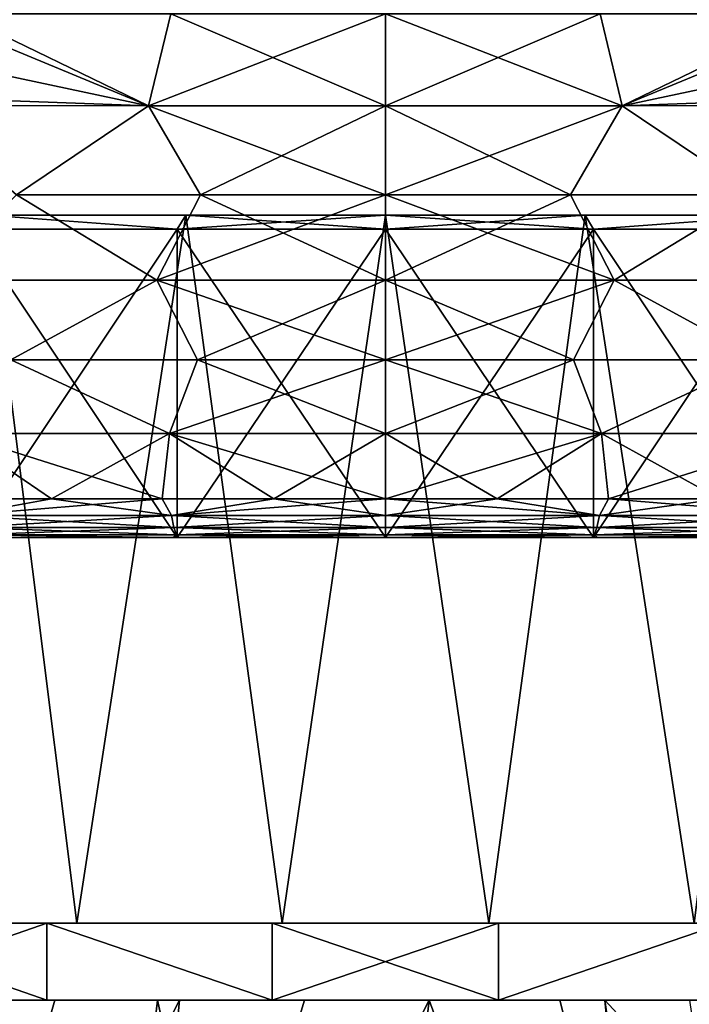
# Model space of a CAD drawing. Header units: metres. Extents: x -109 to 109, y -78 to 121.
# Tile 265 of 656: x -78.87 to -74.53, y 66.9 to 73.28. Entities that reach past the tile are written whole.
import ezdxf

# ---------------------------------------------------------------- set-up
doc = ezdxf.new("R2010")
doc.units = ezdxf.units.M
doc.layers.add('solid_508554_SW0001', color=7, linetype='CONTINUOUS')

msp = doc.modelspace()

# ---------------------------------------------------------------- linework, layer by layer
at = {"layer": 'solid_508554_SW0001'}
for points in [[(-78.036552, 72.725342, -16.220842), (-79.270004, 73.321884, -16.278753), (-79.295349, 73.244705, -16.293386)], [(-79.295349, 73.244705, -47.706615), (-79.270004, 73.321884, -47.721249), (-78.036552, 72.725342, -47.779156)], [(-78.036552, 72.725342, -16.220842), (-77.892029, 73.32135, -16.097458), (-79.270004, 73.321884, -16.278753)], [(-79.270004, 73.321884, -47.721249), (-77.892029, 73.32135, -47.902542), (-78.036552, 72.725342, -47.779156)], [(-78.036552, 72.725342, -16.220842), (-76.5, 72.725342, -16.146206), (-77.892029, 73.32135, -16.097458)], [(-76.5, 73.32135, -47.963352), (-76.5, 72.725342, -47.853794), (-78.036552, 72.725342, -47.779156)], [(-77.892029, 73.32135, -47.902542), (-76.5, 73.32135, -47.963352), (-78.036552, 72.725342, -47.779156)], [(-76.5, 72.725342, -16.146206), (-76.5, 73.32135, -16.03665), (-77.892029, 73.32135, -16.097458)], [(-74.963448, 72.725342, -16.220842), (-76.5, 73.32135, -16.03665), (-76.5, 72.725342, -16.146206)], [(-75.107971, 73.32135, -16.097458), (-76.5, 73.32135, -16.03665), (-74.963448, 72.725342, -16.220842)], [(-75.107971, 73.32135, -47.902542), (-76.5, 72.725342, -47.853794), (-76.5, 73.32135, -47.963352)], [(-74.963448, 72.725342, -47.779156), (-76.5, 72.725342, -47.853794), (-75.107971, 73.32135, -47.902542)], [(-73.729996, 73.321884, -16.278753), (-75.107971, 73.32135, -16.097458), (-74.963448, 72.725342, -16.220842)], [(-74.963448, 72.725342, -47.779156), (-75.107971, 73.32135, -47.902542), (-73.729996, 73.321884, -47.721249)], [(-73.704651, 73.244705, -16.293386), (-73.729996, 73.321884, -16.278753), (-74.963448, 72.725342, -16.220842)], [(-74.963448, 72.725342, -47.779156), (-73.729996, 73.321884, -47.721249), (-73.704651, 73.244705, -47.706615)], [(-79.391373, 73.013016, -16.348827), (-78.036552, 72.725342, -16.220842), (-79.295349, 73.244705, -16.293386)], [(-79.391373, 73.013016, -47.651173), (-79.295349, 73.244705, -47.706615), (-78.036552, 72.725342, -47.779156)], [(-73.608627, 73.013016, -16.348827), (-73.704651, 73.244705, -16.293386), (-74.963448, 72.725342, -16.220842)], [(-73.608627, 73.013016, -47.651173), (-74.963448, 72.725342, -47.779156), (-73.704651, 73.244705, -47.706615)], [(-79.391373, 73.013016, -16.348827), (-79.521126, 72.778084, -16.42374), (-78.036552, 72.725342, -16.220842)], [(-79.521126, 72.778084, -47.57626), (-79.391373, 73.013016, -47.651173), (-78.036552, 72.725342, -47.779156)], [(-73.608627, 73.013016, -16.348827), (-74.963448, 72.725342, -16.220842), (-73.478874, 72.778084, -16.423738)], [(-73.608627, 73.013016, -47.651173), (-73.478874, 72.778084, -47.57626), (-74.963448, 72.725342, -47.779156)], [(-79.521126, 72.778084, -16.42374), (-79.554802, 72.72583, -16.443182), (-78.036552, 72.725342, -16.220842)], [(-79.521126, 72.778084, -47.57626), (-78.036552, 72.725342, -47.779156), (-79.554802, 72.72583, -47.55682)], [(-78.893341, 72.146965, -16.510876), (-78.036552, 72.725342, -16.220842), (-79.554802, 72.72583, -16.443182)], [(-79.554802, 72.72583, -47.55682), (-78.036552, 72.725342, -47.779156), (-78.893341, 72.146965, -47.489124)], [(-78.893341, 72.146965, -16.510876), (-77.700195, 72.146965, -16.373081), (-78.036552, 72.725342, -16.220842)], [(-78.036552, 72.725342, -47.779156), (-77.700195, 72.146965, -47.626919), (-78.893341, 72.146965, -47.489124)], [(-76.5, 72.146965, -16.327061), (-76.5, 72.725342, -16.146206), (-78.036552, 72.725342, -16.220842)], [(-77.700195, 72.146965, -16.373081), (-76.5, 72.146965, -16.327061), (-78.036552, 72.725342, -16.220842)], [(-78.036552, 72.725342, -47.779156), (-76.5, 72.725342, -47.853794), (-77.700195, 72.146965, -47.626919)], [(-76.5, 72.725342, -47.853794), (-76.5, 72.146965, -47.672939), (-77.700195, 72.146965, -47.626919)], [(-75.299805, 72.146965, -16.373081), (-76.5, 72.725342, -16.146206), (-76.5, 72.146965, -16.327061)], [(-74.963448, 72.725342, -16.220842), (-76.5, 72.725342, -16.146206), (-75.299805, 72.146965, -16.373081)], [(-74.963448, 72.725342, -47.779156), (-76.5, 72.146965, -47.672939), (-76.5, 72.725342, -47.853794)], [(-75.299805, 72.146965, -47.626919), (-76.5, 72.146965, -47.672939), (-74.963448, 72.725342, -47.779156)], [(-74.963448, 72.725342, -16.220842), (-75.299805, 72.146965, -16.373081), (-74.106659, 72.146965, -16.510876)], [(-74.106659, 72.146965, -47.489124), (-75.299805, 72.146965, -47.626919), (-74.963448, 72.725342, -47.779156)], [(-73.478874, 72.778084, -16.423738), (-74.963448, 72.725342, -16.220842), (-73.445198, 72.72583, -16.443182)], [(-73.478874, 72.778084, -47.57626), (-73.445198, 72.72583, -47.55682), (-74.963448, 72.725342, -47.779156)], [(-73.445198, 72.72583, -16.443182), (-74.963448, 72.725342, -16.220842), (-74.106659, 72.146965, -16.510876)], [(-74.106659, 72.146965, -47.489124), (-74.963448, 72.725342, -47.779156), (-73.445198, 72.72583, -47.55682)], [(-79.451775, 71.594719, -16.86165), (-77.982758, 71.594719, -16.647995), (-78.893341, 72.146965, -16.510876)], [(-78.893341, 72.146965, -47.489124), (-77.982758, 71.594719, -47.352005), (-79.451775, 71.594719, -47.138351)], [(-77.982758, 71.594719, -16.647995), (-77.700195, 72.146965, -16.373081), (-78.893341, 72.146965, -16.510876)], [(-78.893341, 72.146965, -47.489124), (-77.700195, 72.146965, -47.626919), (-77.982758, 71.594719, -47.352005)], [(-77.982758, 71.594719, -16.647995), (-76.5, 71.594719, -16.576555), (-77.700195, 72.146965, -16.373081)], [(-76.5, 72.146965, -47.672939), (-76.5, 71.594719, -47.423443), (-77.982758, 71.594719, -47.352005)], [(-77.700195, 72.146965, -47.626919), (-76.5, 72.146965, -47.672939), (-77.982758, 71.594719, -47.352005)], [(-76.5, 71.594719, -16.576555), (-76.5, 72.146965, -16.327061), (-77.700195, 72.146965, -16.373081)], [(-75.017242, 71.594719, -16.647995), (-76.5, 72.146965, -16.327061), (-76.5, 71.594719, -16.576555)], [(-75.299805, 72.146965, -16.373081), (-76.5, 72.146965, -16.327061), (-75.017242, 71.594719, -16.647995)], [(-75.299805, 72.146965, -47.626919), (-76.5, 71.594719, -47.423443), (-76.5, 72.146965, -47.672939)], [(-75.017242, 71.594719, -47.352005), (-76.5, 71.594719, -47.423443), (-75.299805, 72.146965, -47.626919)], [(-74.106659, 72.146965, -16.510876), (-75.299805, 72.146965, -16.373081), (-75.017242, 71.594719, -16.647995)], [(-75.017242, 71.594719, -47.352005), (-75.299805, 72.146965, -47.626919), (-74.106659, 72.146965, -47.489124)], [(-74.106659, 72.146965, -16.510876), (-75.017242, 71.594719, -16.647995), (-73.548225, 71.594719, -16.86165)], [(-73.548225, 71.594719, -47.138351), (-75.017242, 71.594719, -47.352005), (-74.106659, 72.146965, -47.489124)], [(-79.079193, 72.016304, -44.966473), (-78.502022, 67.425629, -45.068031), (-79.813698, 67.425629, -44.798473)], [(-79.079193, 72.016304, -19.033527), (-79.813698, 67.425629, -19.201527), (-78.502022, 67.425629, -18.931971)], [(-79.187393, 71.925629, -45.076714), (-77.850685, 71.925629, -45.281498), (-79.079193, 72.016304, -44.966473)], [(-77.850685, 71.925629, -18.718504), (-79.187393, 71.925629, -18.923286), (-79.079193, 72.016304, -19.033527)], [(-79.079193, 72.016304, -44.966473), (-77.795837, 72.016304, -45.156841), (-78.502022, 67.425629, -45.068031)], [(-77.850685, 71.925629, -45.281498), (-77.795837, 72.016304, -45.156841), (-79.079193, 72.016304, -44.966473)], [(-77.795837, 72.016304, -18.843161), (-79.079193, 72.016304, -19.033527), (-78.502022, 67.425629, -18.931971)], [(-77.850685, 71.925629, -18.718504), (-79.079193, 72.016304, -19.033527), (-77.795837, 72.016304, -18.843161)], [(-77.795837, 72.016304, -45.156841), (-77.169647, 67.425629, -45.203529), (-78.502022, 67.425629, -45.068031)], [(-77.795837, 72.016304, -18.843161), (-78.502022, 67.425629, -18.931971), (-77.169647, 67.425629, -18.796471)], [(-77.850685, 71.925629, -45.281498), (-76.5, 71.925629, -45.349998), (-77.795837, 72.016304, -45.156841)], [(-77.850685, 71.925629, -18.718504), (-77.795837, 72.016304, -18.843161), (-76.5, 72.016304, -18.779499)], [(-76.5, 71.925629, -18.65), (-77.850685, 71.925629, -18.718504), (-76.5, 72.016304, -18.779499)], [(-77.795837, 72.016304, -45.156841), (-76.5, 72.016304, -45.220501), (-77.169647, 67.425629, -45.203529)], [(-76.5, 71.925629, -45.349998), (-76.5, 72.016304, -45.220501), (-77.795837, 72.016304, -45.156841)], [(-77.795837, 72.016304, -18.843161), (-77.169647, 67.425629, -18.796471), (-76.5, 72.016304, -18.779499)], [(-76.5, 72.016304, -45.220501), (-75.830353, 67.425629, -45.203529), (-77.169647, 67.425629, -45.203529)], [(-76.5, 72.016304, -18.779499), (-77.169647, 67.425629, -18.796471), (-75.830353, 67.425629, -18.796471)], [(-76.5, 72.016304, -45.220501), (-75.204163, 72.016304, -45.156841), (-75.830353, 67.425629, -45.203529)], [(-75.149315, 71.925629, -45.281498), (-75.204163, 72.016304, -45.156841), (-76.5, 72.016304, -45.220501)], [(-75.149315, 71.925629, -45.281498), (-76.5, 72.016304, -45.220501), (-76.5, 71.925629, -45.349998)], [(-75.204163, 72.016304, -18.843161), (-76.5, 72.016304, -18.779499), (-75.830353, 67.425629, -18.796471)], [(-76.5, 71.925629, -18.65), (-76.5, 72.016304, -18.779499), (-75.204163, 72.016304, -18.843161)], [(-75.149315, 71.925629, -18.718504), (-76.5, 71.925629, -18.65), (-75.204163, 72.016304, -18.843161)], [(-75.204163, 72.016304, -45.156841), (-74.497978, 67.425629, -45.068031), (-75.830353, 67.425629, -45.203529)], [(-75.204163, 72.016304, -18.843161), (-75.830353, 67.425629, -18.796471), (-74.497978, 67.425629, -18.931971)], [(-75.204163, 72.016304, -45.156841), (-73.920807, 72.016304, -44.966473), (-74.497978, 67.425629, -45.068031)], [(-75.149315, 71.925629, -45.281498), (-73.920807, 72.016304, -44.966473), (-75.204163, 72.016304, -45.156841)], [(-73.920807, 72.016304, -19.033527), (-75.204163, 72.016304, -18.843161), (-74.497978, 67.425629, -18.931971)], [(-75.149315, 71.925629, -18.718504), (-75.204163, 72.016304, -18.843161), (-73.920807, 72.016304, -19.033527)], [(-75.149315, 71.925629, -45.281498), (-73.812607, 71.925629, -45.076714), (-73.920807, 72.016304, -44.966473)], [(-73.812607, 71.925629, -18.923286), (-75.149315, 71.925629, -18.718504), (-73.920807, 72.016304, -19.033527)], [(-77.85067, 69.925629, -45.281498), (-77.850685, 71.925629, -45.281498), (-79.187393, 71.925629, -45.076714)], [(-79.18737, 69.925629, -45.076717), (-77.85067, 69.925629, -45.281498), (-79.187393, 71.925629, -45.076714)], [(-79.18737, 69.925629, -18.923283), (-79.187393, 71.925629, -18.923286), (-77.850685, 71.925629, -18.718504)], [(-77.85067, 69.925629, -18.718502), (-79.18737, 69.925629, -18.923283), (-77.850685, 71.925629, -18.718504)], [(-76.5, 69.925629, -45.349998), (-76.5, 71.925629, -45.349998), (-77.850685, 71.925629, -45.281498)], [(-77.85067, 69.925629, -45.281498), (-76.5, 69.925629, -45.349998), (-77.850685, 71.925629, -45.281498)], [(-77.85067, 69.925629, -18.718502), (-77.850685, 71.925629, -18.718504), (-76.5, 71.925629, -18.65)], [(-76.5, 69.925629, -18.65), (-77.85067, 69.925629, -18.718502), (-76.5, 71.925629, -18.65)], [(-75.14933, 69.925629, -45.281498), (-76.5, 71.925629, -45.349998), (-76.5, 69.925629, -45.349998)], [(-75.149315, 71.925629, -45.281498), (-76.5, 71.925629, -45.349998), (-75.14933, 69.925629, -45.281498)], [(-75.149315, 71.925629, -18.718504), (-76.5, 69.925629, -18.65), (-76.5, 71.925629, -18.65)], [(-75.149315, 71.925629, -18.718504), (-75.14933, 69.925629, -18.718502), (-76.5, 69.925629, -18.65)], [(-75.149315, 71.925629, -45.281498), (-75.14933, 69.925629, -45.281498), (-73.81263, 69.925629, -45.076717)], [(-73.812607, 71.925629, -18.923286), (-73.81263, 69.925629, -18.923283), (-75.14933, 69.925629, -18.718502)], [(-73.812607, 71.925629, -18.923286), (-75.14933, 69.925629, -18.718502), (-75.149315, 71.925629, -18.718504)], [(-75.149315, 71.925629, -45.281498), (-73.81263, 69.925629, -45.076717), (-73.812607, 71.925629, -45.076714)], [(-78.93055, 71.076706, -17.087809), (-77.982758, 71.594719, -16.647995), (-79.451775, 71.594719, -16.86165)], [(-79.451775, 71.594719, -47.138351), (-77.982758, 71.594719, -47.352005), (-78.93055, 71.076706, -46.912193)], [(-78.93055, 71.076706, -17.087809), (-77.719254, 71.076706, -16.940304), (-77.982758, 71.594719, -16.647995)], [(-77.982758, 71.594719, -47.352005), (-77.719254, 71.076706, -47.059696), (-78.93055, 71.076706, -46.912193)], [(-76.5, 71.076706, -16.891027), (-76.5, 71.594719, -16.576555), (-77.982758, 71.594719, -16.647995)], [(-77.719254, 71.076706, -16.940304), (-76.5, 71.076706, -16.891027), (-77.982758, 71.594719, -16.647995)], [(-77.982758, 71.594719, -47.352005), (-76.5, 71.594719, -47.423443), (-77.719254, 71.076706, -47.059696)], [(-76.5, 71.594719, -47.423443), (-76.5, 71.076706, -47.108971), (-77.719254, 71.076706, -47.059696)], [(-75.280746, 71.076706, -16.940304), (-76.5, 71.594719, -16.576555), (-76.5, 71.076706, -16.891027)], [(-75.017242, 71.594719, -16.647995), (-76.5, 71.594719, -16.576555), (-75.280746, 71.076706, -16.940304)], [(-75.017242, 71.594719, -47.352005), (-76.5, 71.076706, -47.108971), (-76.5, 71.594719, -47.423443)], [(-75.017242, 71.594719, -47.352005), (-75.280746, 71.076706, -47.059696), (-76.5, 71.076706, -47.108971)], [(-75.017242, 71.594719, -47.352005), (-74.06945, 71.076706, -46.912193), (-75.280746, 71.076706, -47.059696)], [(-75.017242, 71.594719, -16.647995), (-75.280746, 71.076706, -16.940304), (-74.06945, 71.076706, -17.087809)], [(-73.548225, 71.594719, -47.138351), (-74.06945, 71.076706, -46.912193), (-75.017242, 71.594719, -47.352005)], [(-73.548225, 71.594719, -16.86165), (-75.017242, 71.594719, -16.647995), (-74.06945, 71.076706, -17.087809)], [(-79.288452, 70.60054, -17.532122), (-77.900566, 70.60054, -17.332575), (-78.93055, 71.076706, -17.087809)], [(-78.93055, 71.076706, -46.912193), (-77.900566, 70.60054, -46.667427), (-79.288452, 70.60054, -46.467876)], [(-77.900566, 70.60054, -17.332575), (-77.719254, 71.076706, -16.940304), (-78.93055, 71.076706, -17.087809)], [(-78.93055, 71.076706, -46.912193), (-77.719254, 71.076706, -47.059696), (-77.900566, 70.60054, -46.667427)], [(-77.900566, 70.60054, -17.332575), (-76.5, 70.60054, -17.265858), (-77.719254, 71.076706, -16.940304)], [(-76.5, 71.076706, -47.108971), (-76.5, 70.60054, -46.734142), (-77.900566, 70.60054, -46.667427)], [(-77.719254, 71.076706, -47.059696), (-76.5, 71.076706, -47.108971), (-77.900566, 70.60054, -46.667427)], [(-76.5, 70.60054, -17.265858), (-76.5, 71.076706, -16.891027), (-77.719254, 71.076706, -16.940304)], [(-75.099434, 70.60054, -17.332575), (-76.5, 71.076706, -16.891027), (-76.5, 70.60054, -17.265858)], [(-75.280746, 71.076706, -16.940304), (-76.5, 71.076706, -16.891027), (-75.099434, 70.60054, -17.332575)], [(-75.280746, 71.076706, -47.059696), (-76.5, 70.60054, -46.734142), (-76.5, 71.076706, -47.108971)], [(-75.099434, 70.60054, -46.667427), (-76.5, 70.60054, -46.734142), (-75.280746, 71.076706, -47.059696)], [(-75.099434, 70.60054, -46.667427), (-75.280746, 71.076706, -47.059696), (-74.06945, 71.076706, -46.912193)], [(-74.06945, 71.076706, -17.087809), (-75.280746, 71.076706, -16.940304), (-75.099434, 70.60054, -17.332575)], [(-73.711548, 70.60054, -46.467876), (-75.099434, 70.60054, -46.667427), (-74.06945, 71.076706, -46.912193)], [(-74.06945, 71.076706, -17.087809), (-75.099434, 70.60054, -17.332575), (-73.711548, 70.60054, -17.532122)], [(-79.288452, 70.60054, -46.467876), (-78.666504, 70.175629, -46.142204), (-79.380013, 70.175629, -46.01432)], [(-79.288452, 70.60054, -17.532122), (-79.380013, 70.175629, -17.98568), (-78.666504, 70.175629, -17.857798)], [(-77.900566, 70.60054, -46.667427), (-78.666504, 70.175629, -46.142204), (-79.288452, 70.60054, -46.467876)], [(-79.288452, 70.60054, -17.532122), (-78.666504, 70.175629, -17.857798), (-77.947433, 70.175629, -17.766216)], [(-79.288452, 70.60054, -17.532122), (-77.947433, 70.175629, -17.766216), (-77.900566, 70.60054, -17.332575)], [(-77.900566, 70.60054, -46.667427), (-77.947433, 70.175629, -46.233784), (-78.666504, 70.175629, -46.142204)], [(-77.900566, 70.60054, -46.667427), (-77.224648, 70.175629, -46.288826), (-77.947433, 70.175629, -46.233784)], [(-77.900566, 70.60054, -17.332575), (-77.947433, 70.175629, -17.766216), (-77.224648, 70.175629, -17.711174)], [(-77.900566, 70.60054, -17.332575), (-77.224648, 70.175629, -17.711174), (-76.5, 70.175629, -17.69281)], [(-77.900566, 70.60054, -17.332575), (-76.5, 70.175629, -17.69281), (-76.5, 70.60054, -17.265858)], [(-76.5, 70.60054, -46.734142), (-77.224648, 70.175629, -46.288826), (-77.900566, 70.60054, -46.667427)], [(-76.5, 70.60054, -46.734142), (-76.5, 70.175629, -46.30719), (-77.224648, 70.175629, -46.288826)], [(-75.775352, 70.175629, -17.711174), (-76.5, 70.60054, -17.265858), (-76.5, 70.175629, -17.69281)], [(-75.099434, 70.60054, -46.667427), (-76.5, 70.175629, -46.30719), (-76.5, 70.60054, -46.734142)], [(-75.099434, 70.60054, -46.667427), (-75.775352, 70.175629, -46.288826), (-76.5, 70.175629, -46.30719)], [(-75.099434, 70.60054, -17.332575), (-76.5, 70.60054, -17.265858), (-75.775352, 70.175629, -17.711174)], [(-75.099434, 70.60054, -17.332575), (-75.775352, 70.175629, -17.711174), (-75.052567, 70.175629, -17.766216)], [(-75.099434, 70.60054, -46.667427), (-75.052567, 70.175629, -46.233784), (-75.775352, 70.175629, -46.288826)], [(-75.099434, 70.60054, -17.332575), (-75.052567, 70.175629, -17.766216), (-74.333496, 70.175629, -17.857798)], [(-75.099434, 70.60054, -17.332575), (-74.333496, 70.175629, -17.857798), (-73.711548, 70.60054, -17.532122)], [(-73.711548, 70.60054, -46.467876), (-75.052567, 70.175629, -46.233784), (-75.099434, 70.60054, -46.667427)], [(-73.711548, 70.60054, -46.467876), (-74.333496, 70.175629, -46.142204), (-75.052567, 70.175629, -46.233784)], [(-79.380013, 70.175629, -46.01432), (-78.666504, 70.175629, -46.142204), (-79.262802, 70.06897, -45.889534)], [(-78.666504, 70.175629, -17.857798), (-79.380013, 70.175629, -17.98568), (-79.262802, 70.06897, -18.110466)], [(-77.947433, 70.175629, -46.233784), (-77.888084, 70.06897, -46.093452), (-79.262802, 70.06897, -45.889534)], [(-78.666504, 70.175629, -46.142204), (-77.947433, 70.175629, -46.233784), (-79.262802, 70.06897, -45.889534)], [(-78.666504, 70.175629, -17.857798), (-79.262802, 70.06897, -18.110466), (-77.888084, 70.06897, -17.906548)], [(-77.947433, 70.175629, -17.766216), (-78.666504, 70.175629, -17.857798), (-77.888084, 70.06897, -17.906548)], [(-77.947433, 70.175629, -46.233784), (-77.224648, 70.175629, -46.288826), (-77.888084, 70.06897, -46.093452)], [(-77.224648, 70.175629, -17.711174), (-77.947433, 70.175629, -17.766216), (-77.888084, 70.06897, -17.906548)], [(-77.224648, 70.175629, -17.711174), (-77.888084, 70.06897, -17.906548), (-76.5, 70.06897, -17.838354)], [(-76.5, 70.175629, -46.30719), (-76.5, 70.06897, -46.161644), (-77.888084, 70.06897, -46.093452)], [(-77.224648, 70.175629, -46.288826), (-76.5, 70.175629, -46.30719), (-77.888084, 70.06897, -46.093452)], [(-77.224648, 70.175629, -17.711174), (-76.5, 70.06897, -17.838354), (-76.5, 70.175629, -17.69281)], [(-75.111916, 70.06897, -17.906548), (-76.5, 70.175629, -17.69281), (-76.5, 70.06897, -17.838354)], [(-75.775352, 70.175629, -46.288826), (-76.5, 70.06897, -46.161644), (-76.5, 70.175629, -46.30719)], [(-75.775352, 70.175629, -46.288826), (-75.111916, 70.06897, -46.093452), (-76.5, 70.06897, -46.161644)], [(-75.775352, 70.175629, -17.711174), (-76.5, 70.175629, -17.69281), (-75.111916, 70.06897, -17.906548)], [(-75.052567, 70.175629, -17.766216), (-75.775352, 70.175629, -17.711174), (-75.111916, 70.06897, -17.906548)], [(-75.775352, 70.175629, -46.288826), (-75.052567, 70.175629, -46.233784), (-75.111916, 70.06897, -46.093452)], [(-75.052567, 70.175629, -17.766216), (-75.111916, 70.06897, -17.906548), (-73.737198, 70.06897, -18.110466)], [(-74.333496, 70.175629, -46.142204), (-73.737198, 70.06897, -45.889534), (-75.111916, 70.06897, -46.093452)], [(-75.052567, 70.175629, -46.233784), (-74.333496, 70.175629, -46.142204), (-75.111916, 70.06897, -46.093452)], [(-74.333496, 70.175629, -17.857798), (-75.052567, 70.175629, -17.766216), (-73.737198, 70.06897, -18.110466)], [(-79.262802, 70.06897, -45.889534), (-77.888084, 70.06897, -46.093452), (-79.231094, 69.99015, -45.730145)], [(-79.262802, 70.06897, -18.110466), (-79.231094, 69.99015, -18.269854), (-77.872154, 69.99015, -18.068274)], [(-77.888084, 70.06897, -17.906548), (-79.262802, 70.06897, -18.110466), (-77.872154, 69.99015, -18.068274)], [(-77.888084, 70.06897, -46.093452), (-77.872154, 69.99015, -45.931725), (-79.231094, 69.99015, -45.730145)], [(-77.888084, 70.06897, -17.906548), (-77.872154, 69.99015, -18.068274), (-76.5, 69.99015, -18.000864)], [(-77.888084, 70.06897, -17.906548), (-76.5, 69.99015, -18.000864), (-76.5, 70.06897, -17.838354)], [(-77.888084, 70.06897, -46.093452), (-76.5, 70.06897, -46.161644), (-77.872154, 69.99015, -45.931725)], [(-76.5, 70.06897, -46.161644), (-76.5, 69.99015, -45.999134), (-77.872154, 69.99015, -45.931725)], [(-75.127846, 69.99015, -18.068274), (-76.5, 70.06897, -17.838354), (-76.5, 69.99015, -18.000864)], [(-75.111916, 70.06897, -46.093452), (-76.5, 69.99015, -45.999134), (-76.5, 70.06897, -46.161644)], [(-75.111916, 70.06897, -46.093452), (-75.127846, 69.99015, -45.931725), (-76.5, 69.99015, -45.999134)], [(-75.111916, 70.06897, -17.906548), (-76.5, 70.06897, -17.838354), (-75.127846, 69.99015, -18.068274)], [(-75.111916, 70.06897, -17.906548), (-75.127846, 69.99015, -18.068274), (-73.768906, 69.99015, -18.269854)], [(-73.737198, 70.06897, -45.889534), (-73.768906, 69.99015, -45.730145), (-75.127846, 69.99015, -45.931725)], [(-75.111916, 70.06897, -46.093452), (-73.737198, 70.06897, -45.889534), (-75.127846, 69.99015, -45.931725)], [(-73.737198, 70.06897, -18.110466), (-75.111916, 70.06897, -17.906548), (-73.768906, 69.99015, -18.269854)], [(-79.231094, 69.99015, -45.730145), (-77.872154, 69.99015, -45.931725), (-79.197144, 69.941841, -45.559452)], [(-79.231094, 69.99015, -18.269854), (-79.197144, 69.941841, -18.440548), (-77.855095, 69.941841, -18.241474)], [(-77.872154, 69.99015, -18.068274), (-79.231094, 69.99015, -18.269854), (-77.855095, 69.941841, -18.241474)], [(-77.872154, 69.99015, -45.931725), (-77.855095, 69.941841, -45.758526), (-79.197144, 69.941841, -45.559452)], [(-77.872154, 69.99015, -45.931725), (-76.5, 69.99015, -45.999134), (-77.855095, 69.941841, -45.758526)], [(-77.872154, 69.99015, -18.068274), (-77.855095, 69.941841, -18.241474), (-76.5, 69.941841, -18.174902)], [(-77.872154, 69.99015, -18.068274), (-76.5, 69.941841, -18.174902), (-76.5, 69.99015, -18.000864)], [(-76.5, 69.99015, -45.999134), (-76.5, 69.941841, -45.825096), (-77.855095, 69.941841, -45.758526)], [(-75.127846, 69.99015, -45.931725), (-76.5, 69.941841, -45.825096), (-76.5, 69.99015, -45.999134)], [(-75.127846, 69.99015, -45.931725), (-75.144905, 69.941841, -45.758526), (-76.5, 69.941841, -45.825096)], [(-75.144905, 69.941841, -18.241474), (-76.5, 69.99015, -18.000864), (-76.5, 69.941841, -18.174902)], [(-75.127846, 69.99015, -18.068274), (-76.5, 69.99015, -18.000864), (-75.144905, 69.941841, -18.241474)], [(-75.127846, 69.99015, -18.068274), (-75.144905, 69.941841, -18.241474), (-73.802856, 69.941841, -18.440548)], [(-73.768906, 69.99015, -45.730145), (-73.802856, 69.941841, -45.559452), (-75.144905, 69.941841, -45.758526)], [(-75.127846, 69.99015, -45.931725), (-73.768906, 69.99015, -45.730145), (-75.144905, 69.941841, -45.758526)], [(-73.768906, 69.99015, -18.269854), (-75.127846, 69.99015, -18.068274), (-73.802856, 69.941841, -18.440548)], [(-79.197144, 69.941841, -45.559452), (-77.876259, 69.925629, -45.576172), (-79.242882, 69.925629, -45.367241)], [(-79.197144, 69.941841, -18.440548), (-79.242882, 69.925629, -18.632759), (-77.876259, 69.925629, -18.42383)], [(-79.242882, 69.925629, -45.367241), (-77.876259, 69.925629, -45.576172), (-79.18737, 69.925629, -45.076717)], [(-77.876259, 69.925629, -18.42383), (-79.242882, 69.925629, -18.632759), (-79.18737, 69.925629, -18.923283)], [(-79.197144, 69.941841, -45.559452), (-77.855095, 69.941841, -45.758526), (-77.876259, 69.925629, -45.576172)], [(-77.855095, 69.941841, -18.241474), (-79.197144, 69.941841, -18.440548), (-77.876259, 69.925629, -18.42383)], [(-77.876259, 69.925629, -45.576172), (-77.85067, 69.925629, -45.281498), (-79.18737, 69.925629, -45.076717)], [(-77.876259, 69.925629, -18.42383), (-79.18737, 69.925629, -18.923283), (-77.85067, 69.925629, -18.718502)], [(-77.855095, 69.941841, -18.241474), (-77.876259, 69.925629, -18.42383), (-76.5, 69.925629, -18.354248)], [(-76.5, 69.941841, -45.825096), (-76.5, 69.925629, -45.645752), (-77.876259, 69.925629, -45.576172)], [(-77.855095, 69.941841, -45.758526), (-76.5, 69.941841, -45.825096), (-77.876259, 69.925629, -45.576172)], [(-77.876259, 69.925629, -45.576172), (-76.5, 69.925629, -45.645752), (-77.85067, 69.925629, -45.281498)], [(-77.876259, 69.925629, -18.42383), (-77.85067, 69.925629, -18.718502), (-76.5, 69.925629, -18.65)], [(-77.876259, 69.925629, -18.42383), (-76.5, 69.925629, -18.65), (-76.5, 69.925629, -18.354248)], [(-76.5, 69.941841, -18.174902), (-77.855095, 69.941841, -18.241474), (-76.5, 69.925629, -18.354248)], [(-76.5, 69.925629, -45.645752), (-76.5, 69.925629, -45.349998), (-77.85067, 69.925629, -45.281498)], [(-76.5, 69.941841, -18.174902), (-76.5, 69.925629, -18.354248), (-75.123741, 69.925629, -18.42383)], [(-75.144905, 69.941841, -18.241474), (-76.5, 69.941841, -18.174902), (-75.123741, 69.925629, -18.42383)], [(-75.144905, 69.941841, -45.758526), (-75.123741, 69.925629, -45.576172), (-76.5, 69.925629, -45.645752)], [(-75.144905, 69.941841, -45.758526), (-76.5, 69.925629, -45.645752), (-76.5, 69.941841, -45.825096)], [(-76.5, 69.925629, -45.645752), (-75.123741, 69.925629, -45.576172), (-76.5, 69.925629, -45.349998)], [(-75.14933, 69.925629, -45.281498), (-76.5, 69.925629, -45.349998), (-75.123741, 69.925629, -45.576172)], [(-75.14933, 69.925629, -18.718502), (-76.5, 69.925629, -18.354248), (-76.5, 69.925629, -18.65)], [(-75.14933, 69.925629, -18.718502), (-75.123741, 69.925629, -18.42383), (-76.5, 69.925629, -18.354248)], [(-75.14933, 69.925629, -18.718502), (-73.81263, 69.925629, -18.923283), (-75.123741, 69.925629, -18.42383)], [(-73.81263, 69.925629, -45.076717), (-75.14933, 69.925629, -45.281498), (-75.123741, 69.925629, -45.576172)], [(-73.802856, 69.941841, -18.440548), (-75.144905, 69.941841, -18.241474), (-75.123741, 69.925629, -18.42383)], [(-75.144905, 69.941841, -45.758526), (-73.802856, 69.941841, -45.559452), (-75.123741, 69.925629, -45.576172)], [(-73.802856, 69.941841, -18.440548), (-75.123741, 69.925629, -18.42383), (-73.757118, 69.925629, -18.632759)], [(-73.802856, 69.941841, -45.559452), (-73.757118, 69.925629, -45.367241), (-75.123741, 69.925629, -45.576172)], [(-73.81263, 69.925629, -18.923283), (-73.757118, 69.925629, -18.632759), (-75.123741, 69.925629, -18.42383)], [(-73.81263, 69.925629, -45.076717), (-75.123741, 69.925629, -45.576172), (-73.757118, 69.925629, -45.367241)], [(-82.885666, 67.425629, -45.018185), (-79.813698, 67.425629, -44.798473), (-78.502022, 67.425629, -45.068031)], [(-82.885666, 67.425629, -45.018185), (-78.502022, 67.425629, -45.068031), (-77.169647, 67.425629, -45.203529)], [(-71.46402, 67.425629, -45.597389), (-82.885666, 67.425629, -45.018185), (-77.169647, 67.425629, -45.203529)], [(-71.46402, 67.425629, -45.597389), (-81.53598, 67.425629, -45.597389), (-82.885666, 67.425629, -45.018185)], [(-78.502022, 67.425629, -18.931971), (-82.885666, 67.425629, -18.981815), (-81.53598, 67.425629, -18.402613)], [(-78.502022, 67.425629, -18.931971), (-79.813698, 67.425629, -19.201527), (-82.885666, 67.425629, -18.981815)], [(-72.865479, 67.425629, -46.037106), (-80.134521, 67.425629, -46.037106), (-81.53598, 67.425629, -45.597389)], [(-71.46402, 67.425629, -45.597389), (-72.865479, 67.425629, -46.037106), (-81.53598, 67.425629, -45.597389)], [(-81.53598, 67.425629, -18.402613), (-71.46402, 67.425629, -18.402613), (-70.114334, 67.425629, -18.981815)], [(-75.830353, 67.425629, -18.796471), (-81.53598, 67.425629, -18.402613), (-70.114334, 67.425629, -18.981815)], [(-81.53598, 67.425629, -18.402613), (-80.134521, 67.425629, -17.962896), (-71.46402, 67.425629, -18.402613)], [(-77.169647, 67.425629, -18.796471), (-78.502022, 67.425629, -18.931971), (-81.53598, 67.425629, -18.402613)], [(-75.830353, 67.425629, -18.796471), (-77.169647, 67.425629, -18.796471), (-81.53598, 67.425629, -18.402613)], [(-80.134521, 67.425629, -17.962896), (-80.134445, 66.925629, -17.962877), (-78.695679, 66.925629, -17.667206)], [(-80.134521, 67.425629, -17.962896), (-78.695679, 66.925629, -17.667206), (-78.695572, 67.425629, -17.667191)], [(-78.695572, 67.425629, -46.332809), (-80.134445, 66.925629, -46.037121), (-80.134521, 67.425629, -46.037106)], [(-74.304428, 67.425629, -46.332809), (-78.695572, 67.425629, -46.332809), (-80.134521, 67.425629, -46.037106)], [(-72.865479, 67.425629, -46.037106), (-74.304428, 67.425629, -46.332809), (-80.134521, 67.425629, -46.037106)], [(-80.134521, 67.425629, -17.962896), (-72.865479, 67.425629, -17.962896), (-71.46402, 67.425629, -18.402613)], [(-80.134521, 67.425629, -17.962896), (-78.695572, 67.425629, -17.667191), (-72.865479, 67.425629, -17.962896)], [(-78.695572, 67.425629, -46.332809), (-78.695679, 66.925629, -46.332794), (-80.134445, 66.925629, -46.037121)], [(-78.695572, 67.425629, -17.667191), (-78.695679, 66.925629, -17.667206), (-77.234398, 66.925629, -17.51861)], [(-78.695572, 67.425629, -46.332809), (-77.234398, 66.925629, -46.481388), (-78.695679, 66.925629, -46.332794)], [(-78.695572, 67.425629, -17.667191), (-77.234398, 66.925629, -17.51861), (-77.234329, 67.425629, -17.518606)], [(-77.234329, 67.425629, -46.481392), (-77.234398, 66.925629, -46.481388), (-78.695572, 67.425629, -46.332809)], [(-75.765671, 67.425629, -46.481392), (-77.234329, 67.425629, -46.481392), (-78.695572, 67.425629, -46.332809)], [(-74.304428, 67.425629, -46.332809), (-75.765671, 67.425629, -46.481392), (-78.695572, 67.425629, -46.332809)], [(-78.695572, 67.425629, -17.667191), (-74.304428, 67.425629, -17.667191), (-72.865479, 67.425629, -17.962896)], [(-78.695572, 67.425629, -17.667191), (-77.234329, 67.425629, -17.518606), (-74.304428, 67.425629, -17.667191)], [(-77.234329, 67.425629, -17.518606), (-77.234398, 66.925629, -17.51861), (-75.765602, 66.925629, -17.51861)], [(-75.765671, 67.425629, -46.481392), (-75.765602, 66.925629, -46.481388), (-77.234398, 66.925629, -46.481388)], [(-75.765671, 67.425629, -46.481392), (-77.234398, 66.925629, -46.481388), (-77.234329, 67.425629, -46.481392)], [(-77.234329, 67.425629, -17.518606), (-75.765602, 66.925629, -17.51861), (-75.765671, 67.425629, -17.518606)], [(-77.234329, 67.425629, -17.518606), (-75.765671, 67.425629, -17.518606), (-74.304428, 67.425629, -17.667191)], [(-71.46402, 67.425629, -45.597389), (-77.169647, 67.425629, -45.203529), (-75.830353, 67.425629, -45.203529)], [(-71.46402, 67.425629, -45.597389), (-75.830353, 67.425629, -45.203529), (-74.497978, 67.425629, -45.068031)], [(-74.497978, 67.425629, -18.931971), (-75.830353, 67.425629, -18.796471), (-70.114334, 67.425629, -18.981815)], [(-75.765671, 67.425629, -17.518606), (-75.765602, 66.925629, -17.51861), (-74.304428, 67.425629, -17.667191)], [(-74.304428, 67.425629, -46.332809), (-75.765602, 66.925629, -46.481388), (-75.765671, 67.425629, -46.481392)], [(-74.304428, 67.425629, -17.667191), (-75.765602, 66.925629, -17.51861), (-74.304321, 66.925629, -17.667206)], [(-74.304428, 67.425629, -46.332809), (-74.304321, 66.925629, -46.332794), (-75.765602, 66.925629, -46.481388)], [(-78.695679, 66.925629, -17.667206), (-80.134445, 66.925629, -17.962877), (-79.279091, 66.925629, -14.699262)], [(-80.134445, 66.925629, -46.037121), (-78.695679, 66.925629, -46.332794), (-79.448257, 66.925629, -49.20306)], [(-79.279091, 66.925629, -14.699262), (-79.823265, 62.590248, -11.961208), (-78.484024, 62.539009, -11.817129)], [(-77.835556, 66.925629, -49.425674), (-78.201881, 63.046726, -49.432873), (-79.709526, 63.214474, -49.232899)], [(-78.643959, 66.925629, -49.33284), (-77.835556, 66.925629, -49.425674), (-79.709526, 63.214474, -49.232899)], [(-79.448257, 66.925629, -49.20306), (-78.643959, 66.925629, -49.33284), (-79.709526, 63.214474, -49.232899)], [(-78.695679, 66.925629, -46.332794), (-78.643959, 66.925629, -49.33284), (-79.448257, 66.925629, -49.20306)], [(-79.279091, 66.925629, -14.699262), (-78.484024, 62.539009, -11.817129), (-77.977753, 66.925629, -14.593102)], [(-78.695679, 66.925629, -17.667206), (-79.279091, 66.925629, -14.699262), (-77.977753, 66.925629, -14.593102)], [(-77.234398, 66.925629, -17.51861), (-78.695679, 66.925629, -17.667206), (-77.977753, 66.925629, -14.593102)], [(-78.695679, 66.925629, -46.332794), (-77.234398, 66.925629, -46.481388), (-78.643959, 66.925629, -49.33284)], [(-77.234398, 66.925629, -46.481388), (-77.835556, 66.925629, -49.425674), (-78.643959, 66.925629, -49.33284)], [(-72.425713, 41.317665, 1.927269), (-77.977753, 66.925629, -14.593102), (-78.484024, 62.539009, -11.817129)], [(-78.201881, 63.046726, -49.432873), (-76.216644, 66.925629, -49.5), (-76.703629, 62.686043, -49.5)], [(-77.0252, 66.925629, -49.481403), (-76.216644, 66.925629, -49.5), (-78.201881, 63.046726, -49.432873)], [(-77.835556, 66.925629, -49.425674), (-77.0252, 66.925629, -49.481403), (-78.201881, 63.046726, -49.432873)], [(-72.772636, 43.625931, 0.44383), (-75.077583, 66.925629, -14.485738), (-77.977753, 66.925629, -14.593102)], [(-77.234398, 66.925629, -17.51861), (-77.977753, 66.925629, -14.593102), (-75.077583, 66.925629, -14.485738)], [(-72.624634, 42.470913, 1.185171), (-72.772636, 43.625931, 0.44383), (-77.977753, 66.925629, -14.593102)], [(-72.425713, 41.317665, 1.927269), (-72.624634, 42.470913, 1.185171), (-77.977753, 66.925629, -14.593102)], [(-77.234398, 66.925629, -46.481388), (-77.0252, 66.925629, -49.481403), (-77.835556, 66.925629, -49.425674)], [(-75.765602, 66.925629, -17.51861), (-77.234398, 66.925629, -17.51861), (-75.077583, 66.925629, -14.485738)], [(-77.234398, 66.925629, -46.481388), (-75.765602, 66.925629, -46.481388), (-77.0252, 66.925629, -49.481403)], [(-75.765602, 66.925629, -46.481388), (-76.216644, 66.925629, -49.5), (-77.0252, 66.925629, -49.481403)], [(-73.402878, 59.25383, -49.5), (-76.703629, 62.686043, -49.5), (-76.216644, 66.925629, -49.5)], [(-73.402878, 59.25383, -49.5), (-76.216644, 66.925629, -49.5), (-75.368774, 66.925629, -49.5)], [(-75.765602, 66.925629, -46.481388), (-75.368774, 66.925629, -49.5), (-76.216644, 66.925629, -49.5)], [(-74.304321, 66.925629, -17.667206), (-75.765602, 66.925629, -17.51861), (-75.077583, 66.925629, -14.485738)], [(-75.765602, 66.925629, -46.481388), (-74.304321, 66.925629, -46.332794), (-75.368774, 66.925629, -49.5)], [(-73.402878, 59.25383, -49.5), (-75.368774, 66.925629, -49.5), (-74.526535, 66.925629, -49.5)], [(-74.304321, 66.925629, -46.332794), (-74.526535, 66.925629, -49.5), (-75.368774, 66.925629, -49.5)], [(-72.772636, 43.625931, 0.44383), (-74.789749, 64.905304, -13.187934), (-75.077583, 66.925629, -14.485738)], [(-73.329369, 65.039665, -13.292741), (-75.077583, 66.925629, -14.485738), (-74.789749, 64.905304, -13.187934)], [(-73.732216, 66.925629, -14.496431), (-75.077583, 66.925629, -14.485738), (-73.329369, 65.039665, -13.292741)], [(-74.304321, 66.925629, -17.667206), (-75.077583, 66.925629, -14.485738), (-73.732216, 66.925629, -14.496431)]]:
    msp.add_3dface(points, dxfattribs=at)

doc.saveas('drawing.dxf')
